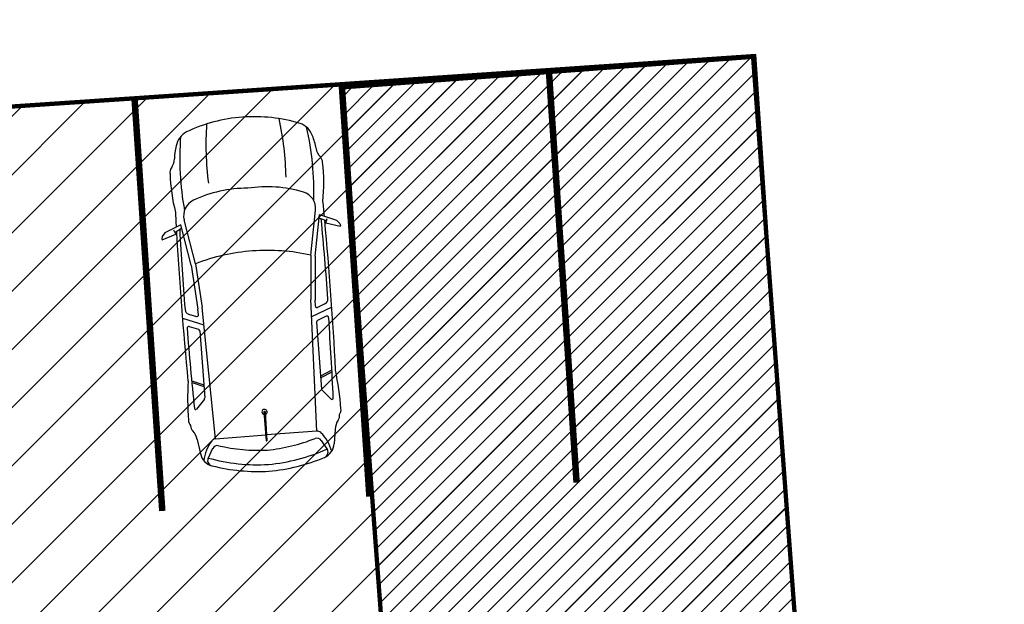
# Model space of a CAD drawing. Header units: millimetres. Extents: x 573132 to 957048, y 21042 to 318066.
# Tile 321 of 425: x 854168 to 865549, y 164074 to 170836. Entities that reach past the tile are written whole.
import ezdxf

# ---------------------------------------------------------------- set-up
doc = ezdxf.new("R2010")
doc.units = ezdxf.units.MM
doc.header["$LTSCALE"] = 2000
doc.linetypes.add('HIDDEN', pattern=[0.375, 0.25, -0.125])
for name, color, linetype in [('_NIBSC_A_parking-bays', 7, 'Continuous'), ('_NIBSC_FM trees 3metre zone', 210, 'Continuous'), ('Cars', 7, 'Continuous'), ('EV points', 7, 'Continuous')]:
    doc.layers.add(name, color=color, linetype=linetype)

# ---------------------------------------------------------------- blocks, each defined once
blk = doc.blocks.new('A$C2A714640')
for p, q in [((1268, 2029), (1309, 2065)), ((1346, 2068), (1293, 1905)), ((1309, 2065), (1335, 2070)), ((1335, 2070), (1346, 2068)), ((1189, 1839), (1268, 2029)), ((1665, 1754), (1189, 1839)), ((1270, 1913), (1230, 1832)), ((1293, 1905), (1243, 1922)), ((2225, 1825), (2260, 1737)), ((2267, 1901), (2361, 1659)), ((2369, 1829), (2409, 1725)), ((2997, 1847), (3056, 1713)), ((3017, 1845), (3075, 1713)), ((3679, 1836), (3846, 1809)), ((1651, 1703), (1135, 1796)), ((1665, 1754), (2175, 1715)), ((2243, 1713), (2175, 1715)), ((2427, 1713), (3206, 1713)), ((3219, 1718), (3330, 1816)), ((3796, 1664), (3910, 1728)), ((1651, 1703), (2162, 1664)), ((3686, 1623), (2162, 1664)), ((3686, 1622), (3686, 1040)), ((3419, 1043), (3755, 1039)), ((3419, 1028), (3755, 1031)), ((3686, 449), (3686, 1031)), ((3755, 1031), (3755, 1039)), ((1651, 367), (1135, 275)), ((1651, 367), (2162, 406)), ((1665, 316), (2175, 356)), ((3686, 447), (2162, 406)), ((2243, 358), (2175, 356)), ((2267, 169), (2361, 412)), ((2369, 241), (2409, 345)), ((2427, 358), (3206, 358)), ((2997, 223), (3056, 358)), ((3017, 225), (3075, 358)), ((3219, 353), (3330, 254)), ((3796, 406), (3910, 342)), ((1665, 316), (1189, 231)), ((1189, 231), (1268, 42)), ((1270, 158), (1230, 238)), ((2225, 245), (2260, 333)), ((3679, 235), (3846, 261)), ((1293, 166), (1243, 148)), ((1346, 2), (1293, 166)), ((1268, 42), (1309, 5)), ((1309, 5), (1335, 0)), ((1335, 0), (1346, 2))]:
    blk.add_line(p, q)
for centre, radius, start, end in [((330, 1607), 225, 104.0371, 157.2006), ((499, 1134), 727, 95.9895, 107.9469), ((403, 2052), 197, 275.9895, 308.6871), ((585, 1824), 95.5, 87.4739, 128.6871), ((685, -97), 2018, 79.8258, 92.7114), ((2019, -38637), 40539, 91.1408, 91.3819), ((2019, -38637), 40500, 89.7857, 91.1003), ((2019, -38637), 40539, 88.6181, 91.0712), ((2170, 1804), 59, 21.2791, 89.7857), ((2387, 1836), 19.7, 89.6118, 201.2791), ((2105, -39824), 41681, 88.3299, 89.6118), ((3453, -1618), 3537, 90.0603, 97.4025), ((3319, 1825), 13.8, 319.5223, 88.2063), ((3453, 1824), 95.5, 51.3129, 92.5261), ((3517, 1803), 95.5, 51.3129, 92.5261), ((3700, 2031), 197, 231.3129, 264.0105), ((670, -1501), 3304, 83.8263, 98.7194), ((1101, 1602), 197, 79.8299, 158.9468), ((2243, 1731), 17.7, 268.4926, 21.2791), ((2427, 1733), 19.7, 201.2791, 270), ((3206, 1733), 19.7, 270, 311.6453), ((4024, 1301), 484, 101.1159, 130.9804), ((3824, 1631), 180, 18.2803, 83.2196), ((1860, 992), 2169, 1.135, 19.702), ((3935, 1671), 62.3, 15.1262, 113.3532), ((1838, 1035), 1838, 158.994, 180), ((2269, 1152), 1449, 158.9468, 184.6441), ((3873, 1035), 2321, 163.2682, 180), ((3745, 1622), 59, 130.9804, 180), ((3825, 1613), 59, 119.294, 197.2942), ((1822, 985), 2040, 1.3982, 17.3891), ((1889, 989), 2219, 1.2017, 18.3402), ((532, -1813), 3304, 86.544, 98.4137), ((1838, 1035), 1838, 180, 201.006), ((2269, 918), 1449, 175.3559, 201.0532), ((3873, 1035), 2321, 180, 196.7318), ((3419, 1035), 29.7, 13.7603, 346.2397), ((3419, 1035), 7.35, 90, 270), ((1822, 1085), 2040, 342.6109, 358.6018), ((1860, 1078), 2169, 340.298, 358.865), ((1889, 1082), 2219, 341.6598, 358.7983), ((532, 3884), 3304, 261.5863, 273.456), ((3825, 458), 59, 162.7058, 240.706), ((330, 464), 225, 202.7994, 255.9629), ((1101, 468), 197, 201.0532, 280.1701), ((2243, 340), 17.7, 338.7209, 91.5074), ((2427, 338), 19.7, 90, 158.7209), ((3206, 338), 19.7, 48.3547, 90), ((3745, 449), 59, 180, 229.0196), ((4024, 769), 484, 229.0196, 258.8841), ((3824, 440), 180, 276.7804, 341.7197), ((3935, 400), 62.3, 246.6468, 344.8738), ((670, 3571), 3304, 261.2806, 276.1737), ((499, 937), 727, 252.0531, 264.0105), ((2170, 267), 59, 270.2143, 338.7209), ((2387, 234), 19.7, 158.7209, 270.3882), ((2105, 41894), 41681, 270.3882, 271.6701), ((3319, 245), 13.8, 271.7937, 40.4777), ((3700, 39), 197, 95.9895, 128.6871), ((403, 18), 197, 51.3129, 84.0105), ((585, 246), 95.5, 231.3129, 272.5261), ((685, 2167), 2018, 267.2886, 280.1742), ((2019, 40707), 40539, 268.6181, 268.8592), ((2019, 40707), 40500, 268.8997, 270.2143), ((2019, 40707), 40539, 268.9288, 271.3819), ((3453, 3688), 3537, 262.5975, 269.9397), ((3453, 246), 95.5, 267.4739, 308.6871), ((3517, 267), 95.5, 267.4739, 308.6871)]:
    blk.add_arc(centre, radius, start, end)

msp = doc.modelspace()

# ---------------------------------------------------------------- hatches: boundary and pattern name
h = msp.add_hatch()
h.set_pattern_fill('ANSI31', color=0, scale=150)
h.set_pattern_definition([(45, (-83712.4, -15753.7), (-336.7596, 336.7596), [])])
h.paths.add_polyline_path([(863454, 159561), (862645, 170407), (814044, 167142), (814486, 161362), (812327, 161876), (812500, 156371), (814795, 157226), (815127, 151355), (845131, 153492), (844789, 158291), (848321, 158529), (848320, 158541)])
h = msp.add_hatch()
h.set_pattern_fill('ANSI31', color=1, scale=50)
h.set_pattern_definition([(45, (-6279.45, -2306.9), (-112.253202, 112.253202), [])])
h.paths.add_polyline_path([(858695, 159240), (863454, 159561), (862645, 170407), (857889, 170053)])
at = {"layer": '_NIBSC_FM trees 3metre zone'}
h = msp.add_hatch(dxfattribs=at)
h.set_pattern_fill('ANSI31', color=256, scale=1500)
h.set_pattern_definition([(45, (0, -300000), (-3367.596, 3367.596), [])])
h.paths.add_polyline_path([(593903, 232618), (679741, 243682), (730246, 249484), (739010, 251813), (755357, 259573), (798190, 265512), (811701, 266996), (863086, 275757), (876855, 143048), (913767, 142394), (912963, 130303), (912377, 121144), (904519, 98598), (903418, 94708), (895370, 63436), (848719, 56730), (841119, 53483), (784097, 45680), (763758, 42854), (670408, 24435), (665578, 34770), (663265, 39853), (610755, 158064), (608829, 162280), (603679, 173549), (597793, 194110)])
h.paths.add_polyline_path([(597181, 230015), (680104, 240704), (730805, 246529), (740047, 248984), (756227, 256664), (798560, 262534), (812117, 264024), (860433, 272261), (874145, 140095), (910565, 139450), (909970, 130498), (909410, 121745), (901656, 99501), (900522, 95491), (892964, 66121), (847903, 59643), (840312, 56401), (783688, 48652), (763260, 45813), (672132, 27832), (668302, 36026), (666001, 41083), (613490, 159296), (611558, 163526), (606501, 174591), (600750, 194678)], flags=16)

# ---------------------------------------------------------------- linework, layer by layer
at = {"color": 7, "const_width": 50}
msp.add_lwpolyline([(814044, 167142), (862645, 170407), (863454, 159561), (848320, 158541), (848678, 153744), (815127, 151355), (814795, 157226), (812500, 156371), (812327, 161876), (814486, 161362), (814044, 167142)], dxfattribs=at)
msp.add_lwpolyline([(862645, 170407), (857889, 170053), (858695, 159240), (863454, 159561)], close=True, dxfattribs=at)
at = {"layer": '_NIBSC_A_parking-bays'}
for p, q in [((862678, 170435), (838027, 168747)), ((863411, 159520), (862678, 170435))]:
    msp.add_line(p, q, dxfattribs=at)
at = {"layer": '_NIBSC_A_parking-bays', "const_width": 75}
for points in [[(860283, 170271), (860605, 165482)], [(857889, 170110), (858210, 165321)], [(855494, 169943), (855816, 165154)]]:
    msp.add_lwpolyline(points, dxfattribs=at)
at = {"layer": 'EV points', "color": 1, "linetype": 'HIDDEN'}
msp.add_line((857889, 170107), (858705, 159169), dxfattribs=at)

# ---------------------------------------------------------------- block references
at = {"layer": 'Cars', "rotation": 274.2651071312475}
msp.add_blockref('A$C2A714640', (855711, 169632), dxfattribs=at)

doc.saveas('drawing.dxf')
